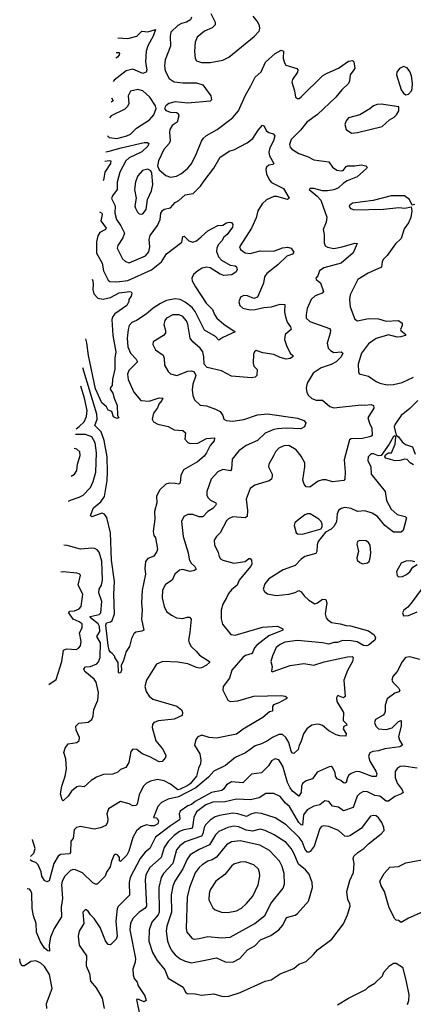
# Model space of a CAD drawing. Extents: x 1603745 to 1745082, y 385868 to 533966.
# Tile 514 of 646: x 1613837 to 1616994, y 485178 to 493066. Entities that reach past the tile are written whole.
import ezdxf

# ---------------------------------------------------------------- set-up
doc = ezdxf.new("R2010")
doc.units = 0

msp = doc.modelspace()

# ---------------------------------------------------------------- linework, layer by layer
at = {"layer": '0CON20XD'}
for points in [[(1615214.5, 493085), (1615205.7, 493065), (1615175, 493046.6), (1615135, 493035.3), (1615105, 493019.3), (1615049.2, 492965), (1615043.8, 492935), (1615047.1, 492852.9), (1615002.7, 492745), (1614998.5, 492695), (1615004.5, 492655), (1615034.4, 492595), (1615075, 492569.1), (1615145, 492558.9), (1615255, 492560.5), (1615306.2, 492545), (1615370.8, 492455), (1615376.2, 492425), (1615363.3, 492413.3), (1615185, 492397.1), (1615085, 492408.1), (1615033.3, 492395), (1615008, 492375), (1614998.8, 492355), (1615007.7, 492337.7), (1615045, 492324.2), (1615095, 492323.3), (1615106.7, 492315), (1615113.8, 492295), (1615098.6, 492245), (1615060.8, 492219.2), (1615041.4, 492185), (1615036.9, 492165), (1615044.6, 492095), (1615035.7, 492074.3), (1614993.8, 492025), (1614950, 491935), (1614941.2, 491895), (1614954.1, 491864.1), (1615008.6, 491818.6), (1615045, 491803.1), (1615095, 491812.2), (1615135, 491834.5), (1615185, 491876.5), (1615211, 491909), (1615250.5, 491979.5), (1615295, 492092), (1615311.9, 492118.1), (1615335, 492137.8), (1615421.4, 492185), (1615518.5, 492261.5), (1615545, 492282), (1615592.5, 492335), (1615648.3, 492461.7), (1615691.9, 492535), (1615725, 492606.7), (1615773, 492647), (1615808, 492725), (1615885, 492793.8), (1615935, 492821.2), (1615953.9, 492813.9), (1615951.2, 492755), (1615960.5, 492720.5), (1615972.3, 492702.3), (1616060, 492675), (1616067.5, 492665), (1616063.8, 492645), (1616025, 492586.7), (1616019.2, 492565), (1616042, 492495), (1616050, 492445), (1616065, 492433.3), (1616077.5, 492435), (1616095, 492448.8), (1616265, 492615.8), (1616301.8, 492638.2), (1616392.8, 492677.2), (1616475, 492734), (1616505, 492740), (1616518, 492728), (1616523.6, 492676.4), (1616516.7, 492665), (1616488, 492625), (1616482.5, 492575), (1616474.4, 492555.6), (1616419.4, 492505), (1616371.4, 492445), (1616224, 492306), (1616140.4, 492245), (1616089.3, 492180.7), (1616014.6, 492105), (1616001.8, 492065), (1616005.6, 492045), (1616019.1, 492029.1), (1616075, 491995.3), (1616145, 491970), (1616195, 491943.9), (1616315, 491927.1), (1616346, 491885), (1616379.6, 491859.6), (1616414.6, 491854.6), (1616431.4, 491858.6), (1616455, 491890.8), (1616465, 491894.4), (1616525, 491895.4), (1616575, 491904.5), (1616613.3, 491895), (1616623.3, 491885), (1616618, 491875), (1616543.5, 491806.5), (1616464.4, 491774.4), (1616432.9, 491757.1), (1616395, 491719.4), (1616355, 491701.6), (1616305, 491693.6), (1616265.5, 491695.5), (1616195, 491714.2), (1616167, 491713), (1616157.5, 491705), (1616222.4, 491652.4), (1616251.1, 491621.1), (1616300, 491485), (1616295.4, 491444.6), (1616271.4, 491385), (1616278.1, 491345), (1616278.6, 491278.6), (1616287.5, 491255), (1616305, 491242.7), (1616355, 491232.7), (1616424.3, 491245.7), (1616525, 491276.5), (1616543.6, 491273.6), (1616511.1, 491198.9), (1616415, 491115.6), (1616275, 491077.5), (1616240.8, 491055), (1616228, 491015), (1616210.8, 490995), (1616214.2, 490985), (1616248.5, 490958.5), (1616272.5, 490887.5)], [(1615369.5, 493115), (1615405.7, 493045), (1615405.8, 493025), (1615379.4, 493000.6), (1615319.2, 492975), (1615261.4, 492925), (1615243.6, 492886.4), (1615238.6, 492815), (1615244, 492755), (1615255.7, 492735.7), (1615295, 492722.5)], [(1615295, 492722.5), (1615365, 492723.9), (1615465, 492741.5), (1615515, 492765.5), (1615718.5, 492931.5), (1615756.4, 492975), (1615763.6, 492995), (1615759.1, 493019.1), (1615740.5, 493055), (1615708.7, 493095)], [(1614624, 492920.7), (1614705, 492914.1), (1614775, 492932.8), (1614815, 492973.6), (1614865, 492969.2), (1614926.8, 492986.8), (1614907.9, 492935), (1614864.8, 492855.2), (1614851.8, 492815), (1614846.8, 492725), (1614856.7, 492665), (1614850.5, 492645), (1614825, 492635.4), (1614745, 492668.8), (1614690, 492655), (1614595, 492582.7), (1614586.9, 492569.9)], [(1614611.6, 492802.9), (1614632.1, 492802.1), (1614638.1, 492795), (1614635.6, 492785.6), (1614620, 492765), (1614606.8, 492758.2)], [(1616935, 492463.3), (1616955, 492470), (1616978, 492495), (1616985.7, 492515), (1616987.8, 492555), (1616978.9, 492615), (1616965, 492652), (1616945, 492680), (1616915, 492690.8), (1616884, 492675), (1616862, 492645), (1616858.8, 492625), (1616896, 492505), (1616916.1, 492476.1), (1616935, 492463.3)], [(1614540.8, 492136.4), (1614555, 492121.5), (1614615, 492114.2), (1614695, 492134.2), (1614725, 492148.7), (1614773.2, 492196.7), (1614877.9, 492265), (1614913.8, 492305), (1614930, 492355), (1614925.8, 492375), (1614879.6, 492445), (1614825, 492497.3), (1614785, 492507.5), (1614725, 492493.1), (1614705.6, 492455), (1614712.7, 492395), (1614700.5, 492369.5), (1614679.7, 492350.3), (1614570.6, 492295), (1614556.1, 492279.7)], [(1614573.1, 492439.9), (1614586.2, 492415), (1614569.5, 492405.7)], [(1616497.7, 492157.7), (1616545, 492163.1), (1616745, 492211.2), (1616804, 492265), (1616840, 492285), (1616860, 492305), (1616877.5, 492335), (1616876.7, 492366.7), (1616735, 492388.6), (1616705, 492387.5), (1616675, 492376), (1616645, 492351.2), (1616565.6, 492304.4), (1616475, 492280), (1616454.3, 492255), (1616443.8, 492225), (1616456.4, 492186.4), (1616497.7, 492157.7)], [(1614527.1, 492007.4), (1614555, 492011.5), (1614649.3, 492040.7), (1614835, 492082.5), (1614862.5, 492082.5), (1614871.9, 492075), (1614865, 492052.9), (1614815, 492007.9), (1614715, 491959.7), (1614686.9, 491935), (1614640.3, 491845), (1614619.7, 491765), (1614618, 491705), (1614580, 491655), (1614572.7, 491632.7), (1614602.7, 491575), (1614600, 491515), (1614612.5, 491465), (1614648.8, 491415), (1614676.8, 491355), (1614665, 491318.1), (1614622.6, 491257.4), (1614619.6, 491235), (1614660.8, 491150.8), (1614685, 491128.9), (1614715, 491118.9), (1614845, 491174.5), (1614871.5, 491205), (1614880.4, 491245), (1614876.4, 491305), (1614881.9, 491338.1), (1614943.3, 491416.7), (1614962.5, 491465), (1614969.5, 491515), (1614981.9, 491538.1), (1614995, 491547.8), (1615045, 491557.5), (1615085, 491602.5), (1615113.1, 491616.9), (1615165, 491662.2), (1615227.8, 491672.2), (1615287.3, 491732.7), (1615315.7, 491775), (1615393.8, 491876.2), (1615445, 491965.8), (1615523.3, 492015), (1615555, 492024.3), (1615661.4, 492078.6), (1615705.7, 492115), (1615749.4, 492180.6), (1615785, 492221.2), (1615795, 492216.2), (1615815, 492176.2), (1615835, 492161.2), (1615870.7, 492150.7), (1615883.3, 492135), (1615871.9, 492095), (1615841.7, 492038.3), (1615835.5, 492005), (1615841.1, 491975), (1615874, 491915), (1615867.5, 491905), (1615835, 491901.5), (1615815, 491885.6), (1615809.6, 491865), (1615815, 491830), (1615839.5, 491779.5), (1615855, 491762.2), (1615952.5, 491712.5), (1615996.9, 491635), (1615984.2, 491625.8), (1615899.6, 491649.6), (1615875, 491649.3), (1615815, 491623.1), (1615780.2, 491589.8), (1615747.2, 491535), (1615732.4, 491477.6), (1615695.5, 491395), (1615604.4, 491255), (1615600.6, 491245), (1615606.9, 491225), (1615645, 491198.9), (1615685, 491192.1), (1615765, 491215.4), (1615875, 491211.3), (1615945, 491239.2), (1615985, 491244.7), (1616013.1, 491235), (1616035.9, 491204.1), (1616025, 491187.5), (1615979.1, 491170.9), (1615907.1, 491102.9), (1615818.2, 491031.8), (1615801.5, 491005), (1615790.9, 490955), (1615745, 490842), (1615715, 490831.4), (1615665, 490852.9), (1615635, 490857.5), (1615607, 490843), (1615593.3, 490805), (1615601.4, 490775), (1615626.7, 490755), (1615685, 490741.9), (1615725, 490743.1), (1615795, 490759.4), (1615855, 490764.5), (1615926.7, 490786.7), (1615964.2, 490784.2), (1615961.8, 490725), (1615968.2, 490685), (1615982.6, 490642.6), (1616007.8, 490605), (1616014.2, 490585), (1615966.2, 490543.8), (1615959.5, 490505), (1615975.6, 490455), (1616006.5, 490395), (1616026.2, 490375), (1616026.7, 490365), (1616005, 490351.1), (1615975, 490346.9), (1615925, 490360.4), (1615875, 490384.6), (1615787.8, 490397.8), (1615734.4, 490415.6), (1615721.2, 490405), (1615713, 490387), (1615708.8, 490315), (1615715, 490290), (1615742.3, 490262.3), (1615738.6, 490215), (1615725, 490203.3), (1615695, 490197.5), (1615535, 490210), (1615455, 490253.6), (1615340.2, 490280.2), (1615316.7, 490306.7), (1615312.7, 490365), (1615304.5, 490405), (1615285.5, 490435), (1615225, 490486.5), (1615203.8, 490515), (1615185, 490626.7), (1615173.5, 490653.5), (1615145, 490688.8), (1615115, 490702.5), (1615065, 490702.1), (1615013.1, 490675), (1614999.5, 490655), (1614993.5, 490625), (1615007.1, 490575), (1615005, 490553.3), (1614988.8, 490535), (1614907.5, 490485), (1614903.8, 490465), (1614925, 490422), (1614987.9, 490377.9), (1614995.5, 490355), (1614997.9, 490297.9), (1615027, 490247), (1615045, 490228.8), (1615095.8, 490215.8), (1615185, 490248.9), (1615215, 490251.9), (1615235.5, 490245.5), (1615248.5, 490215), (1615225.6, 490145.6), (1615220.5, 490100.5), (1615225.6, 490055), (1615239.8, 490019.8), (1615285, 489978.6), (1615335, 489971.4), (1615406.1, 489946.1), (1615445, 489927.1), (1615465.7, 489895), (1615472.9, 489865), (1615494, 489854), (1615545, 489850.2), (1615635, 489863.3), (1615745, 489899.4), (1615825, 489908.9), (1616065, 489873.1), (1616115, 489856.2), (1616132.5, 489835), (1616120, 489805), (1616091.2, 489788.8), (1615975, 489794.1), (1615905, 489788.9), (1615875, 489783.1), (1615806.2, 489753.8), (1615745, 489694.4), (1615652.5, 489655), (1615595, 489612.2), (1615540, 489545), (1615534.5, 489465.5), (1615528.5, 489451.5), (1615465, 489461.1), (1615426.6, 489443.4), (1615372.2, 489385), (1615336.7, 489285), (1615338.9, 489255), (1615349.4, 489235), (1615367.6, 489217.6), (1615410, 489195), (1615413.8, 489185), (1615408, 489175), (1615385, 489150.6), (1615345, 489126.9), (1615305, 489081.9), (1615275, 489083.6), (1615225, 489101.1), (1615185, 489101.9), (1615152, 489085), (1615134.2, 489045), (1615148.1, 488925), (1615187.8, 488795), (1615196.6, 488745), (1615208.9, 488715), (1615241.9, 488685), (1615252.9, 488665), (1615237.8, 488652.2), (1615205, 488645.6), (1615145, 488661.8), (1615117.1, 488655), (1615082.2, 488625), (1615059.2, 488575), (1615005, 488540), (1614983.1, 488495), (1614979.4, 488435), (1614995.6, 488365.6), (1615015, 488326), (1615053.8, 488295), (1615095, 488274.3), (1615145, 488270), (1615180.3, 488279.7), (1615199.7, 488279.7), (1615212.3, 488262.3), (1615202.4, 488157.6), (1615189.4, 488095), (1615195, 488073.8), (1615211.4, 488045), (1615255.4, 488005.4), (1615278.6, 487975), (1615358.8, 487925), (1615360, 487915), (1615335, 487894.3), (1615295, 487874.2), (1615278.1, 487871.9), (1615255, 487875.6), (1615185.2, 487905.2), (1615105, 487917.9), (1614985, 487924.5), (1614935, 487902.9), (1614853.9, 487775), (1614841.6, 487725), (1614850.3, 487685), (1614875, 487647.5), (1614905, 487622.8), (1615097, 487567), (1615136, 487535), (1615143.3, 487515), (1615139.3, 487490.7), (1615075, 487462.9), (1614949.8, 487450.2), (1614912, 487435), (1614901.7, 487418.3), (1614899.5, 487395), (1614928.5, 487288.5), (1614980.8, 487225), (1615008, 487175), (1615005.8, 487155), (1614978.2, 487121.8), (1614955, 487121.5), (1614881.8, 487161.7), (1614820, 487185), (1614775, 487218.5), (1614745, 487222), (1614727.1, 487202.9), (1614711.4, 487115), (1614688, 487075), (1614645, 487060), (1614625, 487038.6), (1614585, 487022.2), (1614509.7, 487020.3), (1614452.6, 486997.4), (1614408.9, 486971.1), (1614355, 486919.2), (1614315, 486924.2), (1614295, 486920), (1614252, 486885), (1614225.5, 486844.5), (1614185, 486808.8), (1614176.7, 486815), (1614163.8, 486865), (1614173.8, 486925), (1614202.2, 487005), (1614211.9, 487065), (1614205.8, 487145), (1614191.2, 487195), (1614200.5, 487229.5), (1614225.9, 487264.1), (1614295.8, 487274.2), (1614315, 487292.5), (1614316, 487315), (1614289.2, 487375), (1614286.2, 487405), (1614310.3, 487429.7), (1614385, 487438.6), (1614415, 487459.2), (1614427.3, 487485), (1614431.5, 487538.5), (1614463.1, 487615), (1614467.6, 487675), (1614449.9, 487759.9), (1614435, 487781.5), (1614360, 487845), (1614350, 487865), (1614365, 487881.2), (1614405, 487884.7), (1614455.7, 487905), (1614469.5, 487920.5), (1614483.1, 487955), (1614484.2, 488075), (1614454.2, 488125), (1614479.2, 488165), (1614475.8, 488205), (1614465.2, 488225), (1614404.1, 488275), (1614402.9, 488285), (1614475, 488300), (1614486.8, 488313.2), (1614496.2, 488405), (1614471.9, 488475), (1614473.6, 488505), (1614491.6, 488535), (1614501.6, 488575), (1614495, 488727.5), (1614475, 488800), (1614458.6, 488818.6), (1614438.8, 488828.8), (1614415, 488832.2), (1614325, 488824.5), (1614217.6, 488852.4), (1614191.1, 488856.9)], [(1614519.2, 491933.1), (1614555, 491938.4), (1614568.9, 491935), (1614564.2, 491915), (1614520.6, 491845), (1614508.4, 491781.6), (1614502.7, 491779)], [(1614815, 491506.9), (1614825, 491510.6), (1614851.1, 491545), (1614862.9, 491625), (1614894.4, 491695), (1614905.6, 491745), (1614896.4, 491836.4), (1614887.5, 491855), (1614865, 491867.5), (1614822, 491858), (1614784.3, 491815), (1614765, 491767.5), (1614757.1, 491705), (1614772.2, 491635), (1614761.1, 491575), (1614764.4, 491555), (1614780.6, 491525), (1614795, 491511.9), (1614815, 491506.9)], [(1617005, 491586.7), (1616985, 491580), (1616964.2, 491625), (1616922, 491655), (1616815, 491654.3), (1616671.9, 491618.1), (1616505, 491595.4), (1616478.6, 491575), (1616487.1, 491555), (1616517.6, 491542.4), (1616755, 491547.3), (1616877.9, 491562.1), (1616925, 491557.1), (1616977.5, 491567.5), (1616981.2, 491535), (1616975, 491482.5), (1616955, 491438.8), (1616920.2, 491389.8), (1616895, 491313.8), (1616850.1, 491269.9), (1616785, 491175.7), (1616751.8, 491145), (1616743.1, 491125), (1616737.4, 491082.6), (1616632.5, 491035), (1616550, 490985), (1616488.4, 490861.6), (1616483.1, 490823.1), (1616486.9, 490765), (1616525, 490666.7), (1616545, 490652.5), (1616635, 490670.9), (1616715, 490670.6), (1616775, 490650.9), (1616875, 490656.7), (1616905.6, 490635), (1616905.5, 490615), (1616891.4, 490585), (1616894.3, 490575), (1616933.8, 490545), (1616928.8, 490535), (1616892.5, 490525), (1616865, 490522.8), (1616795, 490540), (1616695, 490512.5), (1616635, 490470.4), (1616579.2, 490395), (1616552.2, 490305), (1616553.8, 490245), (1616559.3, 490229.3), (1616635, 490210), (1616695, 490166.9), (1616725.6, 490154.4), (1616785, 490141.1), (1616835, 490142.4), (1616905, 490160.5), (1616995, 490202.8)], [(1614476, 491527.8), (1614495.3, 491515), (1614498.4, 491505), (1614488.2, 491455), (1614530.7, 491395), (1614525.7, 491384.3), (1614479.9, 491360.1), (1614464.7, 491335), (1614452.8, 491285), (1614452.8, 491195), (1614499.5, 491115), (1614507.8, 491055), (1614545, 490980), (1614559.4, 490969.4), (1614616, 490966), (1614705, 490975.7), (1614895, 491063.1), (1614974.1, 491125.9), (1615015, 491189.1), (1615136.8, 491283.3), (1615145, 491330), (1615155, 491330.8), (1615194.1, 491294.1), (1615225, 491283.2), (1615255, 491294.7), (1615292.9, 491327.1), (1615345, 491375.6), (1615425, 491418.1), (1615465, 491419.2), (1615495, 491437.5), (1615517, 491443), (1615535, 491440), (1615547.1, 491425), (1615543.1, 491405), (1615500, 491345), (1615472.9, 491325), (1615457.5, 491295), (1615427.8, 491262.2), (1615416.8, 491235), (1615415, 491210), (1615430.8, 491165), (1615455, 491140.4), (1615525, 491100.3), (1615563.8, 491095), (1615574.3, 491085), (1615580, 491065), (1615574, 491045), (1615538, 491022), (1615475, 491015.4), (1615445, 491026.8), (1615365, 491078.4), (1615335, 491083.5), (1615300.8, 491075), (1615266.7, 491055), (1615230.6, 491025), (1615217.5, 490995), (1615220.4, 490975), (1615245.9, 490925), (1615332.7, 490795), (1615384.3, 490745), (1615398.8, 490705), (1615419.1, 490675), (1615475, 490626.2), (1615566.2, 490565), (1615465, 490519.4), (1615435, 490497.5), (1615406.7, 490526.7), (1615318.4, 490578.4), (1615245, 490727.3), (1615219, 490759), (1615165, 490803.3), (1615125, 490824), (1615085, 490830.7), (1615015, 490816.3), (1614965, 490792.8), (1614906.5, 490755), (1614852.2, 490707.8), (1614772.8, 490657.2), (1614735, 490640.5), (1614714.6, 490615), (1614705.5, 490585), (1614699.6, 490515), (1614705.3, 490445), (1614724.6, 490395), (1614771.1, 490345), (1614780.6, 490325), (1614710.9, 490255), (1614701.2, 490225), (1614705.5, 490184.5), (1614752.2, 490082.2), (1614808.8, 490015), (1614875, 490008.8), (1614955, 490035.3), (1614986, 490035), (1614977.5, 490015), (1614953.5, 489986.5), (1614942.6, 489957.4), (1614910, 489915), (1614898, 489865), (1614910, 489845), (1614945.6, 489825.6), (1615027.3, 489807.3), (1615075, 489779.2), (1615145, 489775.8), (1615165.7, 489755), (1615161.4, 489705), (1615185, 489680), (1615205, 489669.6), (1615265, 489674.1), (1615335, 489710.9), (1615400, 489715), (1615397, 489693), (1615364.3, 489655.7), (1615334.2, 489595), (1615315, 489570), (1615262, 489525), (1615149.3, 489460.7), (1615128.6, 489415), (1615124.4, 489355.6), (1615114.2, 489345.8), (1615085, 489349.2), (1615035, 489352), (1615010, 489345), (1614959.7, 489300.3), (1614935, 489247.5), (1614936.5, 489195), (1614916.7, 489125), (1614920, 489065), (1614906.8, 488965), (1614911.4, 488935), (1614925.7, 488915), (1614940.8, 488825), (1614935.6, 488804.4), (1614913.2, 488766.8), (1614865, 488750), (1614845.5, 488724.5), (1614839.5, 488670.5), (1614845.9, 488625), (1614819.7, 488495), (1614814.5, 488395), (1614818.5, 488335), (1614814.2, 488264.2), (1614833.3, 488175), (1614815, 488166.2), (1614769.5, 488160.5), (1614751.2, 488145), (1614732.7, 488107.3), (1614717.5, 488045), (1614691.2, 488005), (1614667.5, 487925), (1614650, 487895), (1614652.5, 487855), (1614645, 487832.5), (1614635, 487830), (1614630, 487835), (1614627.5, 487915), (1614600, 487955), (1614600, 487965), (1614579.3, 487989.3), (1614565, 487998.8), (1614555, 488016.2), (1614545, 488052), (1614527.1, 488215), (1614533.5, 488235), (1614565, 488242.1), (1614578.2, 488251.7), (1614597.8, 488305), (1614592.9, 488465), (1614597.4, 488565), (1614572, 488735), (1614563.9, 488955), (1614536.7, 489076.7), (1614518.1, 489105), (1614495, 489111.5), (1614415, 489082), (1614404, 489094), (1614428.2, 489155), (1614487.8, 489202.2), (1614517.1, 489245), (1614537.7, 489375), (1614541.9, 489441.9), (1614538, 489565), (1614513.5, 489695), (1614489.8, 489765), (1614440.3, 489815), (1614457.3, 489865), (1614454.8, 489905), (1614342.6, 490277)], [(1614418.2, 490986), (1614423.4, 490973.4), (1614427, 490945), (1614422, 490905), (1614430.2, 490870.2), (1614463.3, 490835), (1614505, 490826.7), (1614565, 490841.1), (1614635, 490878.2), (1614719.1, 490889.1), (1614731.2, 490885), (1614736.7, 490875), (1614730, 490850), (1614712.5, 490825), (1614711.7, 490808.3), (1614696.2, 490775), (1614600.8, 490709.2), (1614582.5, 490687.5), (1614576.2, 490665), (1614584.6, 490535), (1614608.5, 490405), (1614600, 490355), (1614600.4, 490265), (1614580, 490185), (1614577.5, 490135), (1614565, 490120), (1614561.9, 490105), (1614584.3, 490075), (1614593.3, 490035), (1614617.5, 489975), (1614620, 489895), (1614632.5, 489875), (1614615, 489871.2), (1614588, 489885), (1614575, 489927.5), (1614545, 489937.5), (1614532.5, 489965), (1614495, 489997.5), (1614445, 490109.4), (1614387.5, 490375), (1614375, 490476.2), (1614367.3, 490508.4)], [(1616272.5, 490887.5), (1616264, 490875), (1616206.6, 490853.4), (1616175, 490824.3), (1616143.4, 490753.4), (1616133.1, 490705), (1616135.4, 490675), (1616165, 490647.1), (1616321.1, 490591.1), (1616328.3, 490578.3), (1616328.2, 490555), (1616302.2, 490475), (1616311.5, 490435), (1616328.9, 490415), (1616355, 490399.7), (1616415, 490404.5), (1616428.9, 490395), (1616415, 490364.5), (1616375, 490326.2), (1616335, 490304.6), (1616255, 490276.2), (1616191.4, 490235), (1616142.2, 490155), (1616133.6, 490115), (1616139.4, 490079.4), (1616153.1, 490055), (1616180.2, 490030.2), (1616215, 490018.9), (1616265, 490017.1), (1616325, 489966), (1616355, 489955.6), (1616575, 489980.5), (1616605, 489978.6), (1616655, 489984.2), (1616675.7, 489975), (1616676.2, 489953.8), (1616630, 489875), (1616644.6, 489825), (1616661.6, 489795), (1616664.6, 489735.4), (1616654, 489726), (1616585, 489711.1), (1616495, 489707.5), (1616481.2, 489698.8), (1616439.8, 489540.2), (1616447.8, 489445), (1616444.4, 489385.6), (1616436.7, 489375), (1616345, 489364.6), (1616295, 489378.5), (1616265, 489379.4), (1616231.7, 489368.3), (1616165, 489321.2), (1616135, 489323.3), (1616118, 489345), (1616108.1, 489378.1), (1616124.6, 489485), (1616123.4, 489515), (1616095, 489570), (1616055, 489619.5), (1615995, 489654.5), (1615955, 489652.7), (1615915, 489632.5), (1615887.3, 489602.7), (1615871.3, 489571.3), (1615834.7, 489505.3), (1615831.1, 489485), (1615861.1, 489425), (1615862.9, 489405), (1615855.8, 489385), (1615837.4, 489372.6), (1615722.4, 489337.6), (1615685, 489310), (1615654.2, 489225.8), (1615664.5, 489135), (1615660.6, 489085), (1615644.5, 489075.5), (1615545, 489082.2), (1615511.7, 489068.3), (1615495, 489050), (1615445.5, 488955), (1615414.5, 488925), (1615395.6, 488895), (1615398.7, 488858.7), (1615428.7, 488798.7), (1615437.5, 488765), (1615447.9, 488747.9), (1615465, 488735.8), (1615555, 488712.2), (1615645.5, 488724.5), (1615675, 488750), (1615685, 488750), (1615695.8, 488735.8), (1615697.5, 488705), (1615688.6, 488685), (1615597.1, 488575), (1615582, 488535), (1615535, 488499.2), (1615510.3, 488469.7), (1615496.7, 488435), (1615465, 488383.8), (1615452.9, 488335), (1615451.5, 488265), (1615463.3, 488223.3), (1615530.9, 488140.9), (1615565, 488136.5), (1615785, 488200), (1615905, 488208), (1615946.7, 488185), (1615946.2, 488175), (1615935, 488169.2), (1615835, 488129.1), (1615737.7, 488055), (1615718.8, 488035), (1615700.9, 487989.1), (1615648.3, 487971.7), (1615625.6, 487955), (1615538.8, 487855), (1615518.3, 487791.7), (1615470, 487725), (1615466.7, 487695), (1615505, 487613.3), (1615525, 487604), (1615585, 487609.5), (1615715, 487645.3), (1615932.7, 487652.7), (1615965.7, 487645.7), (1615981.2, 487635), (1615973.8, 487625), (1615915, 487592.5), (1615873, 487577), (1615865.4, 487564.6), (1615863.9, 487526.1), (1615840.3, 487519.7), (1615786.2, 487475), (1615628.5, 487381.5), (1615575, 487342.7), (1615415, 487310.9), (1615355.4, 487315.4), (1615297, 487333), (1615265, 487322), (1615250.3, 487299.7), (1615238.1, 487255), (1615280.6, 487185), (1615290.8, 487135), (1615287.8, 487105), (1615270.7, 487069.3), (1615253.8, 487005), (1615204.7, 486945), (1615181.2, 486928.8), (1615125, 486900.2), (1615105, 486896.8), (1615045, 486941.2), (1614995, 486968.8), (1614941.5, 486978.5), (1614885.4, 486964.6), (1614855, 486949.4), (1614827.5, 486922.5), (1614794.5, 486855), (1614777.8, 486782.2), (1614769.4, 486770.6), (1614745, 486767.5), (1614715, 486782.9), (1614645, 486801.4), (1614548, 486745), (1614534.3, 486705), (1614542.9, 486665), (1614541.9, 486635), (1614528.7, 486611.3), (1614485, 486592.5), (1614435, 486580.8), (1614325, 486602.9), (1614291.2, 486595), (1614274.4, 486575), (1614265.8, 486505), (1614246, 486485), (1614244.2, 486395), (1614235, 486383.1), (1614165, 486377.9), (1614146.4, 486363.6), (1614110.9, 486305), (1614073.3, 486166.7), (1614055, 486158.6), (1614035, 486169.2), (1614015.6, 486205), (1614008.3, 486238.3), (1613984.4, 486295), (1613965, 486313.1), (1613933.9, 486323.9), (1613921.3, 486334.1)], [(1614290.6, 489789), (1614315, 489806.3), (1614354.7, 489845), (1614373.3, 489886.7), (1614377.6, 489935), (1614357.7, 490035), (1614327.1, 490130.8)], [(1617028.8, 490015), (1616965, 489950.6), (1616897.1, 489895), (1616847.8, 489825), (1616841.1, 489805), (1616857, 489737), (1616875, 489723.8), (1616903.6, 489683.6), (1616932, 489662), (1616987.5, 489645), (1617009.2, 489585)], [(1616995, 489500), (1616968.8, 489515), (1616945, 489542.5), (1616926.4, 489546.4), (1616885, 489534.2), (1616847, 489533), (1616772.5, 489552.5), (1616765.8, 489565), (1616771.1, 489578.9), (1616795, 489596), (1616820, 489595), (1616848.8, 489665), (1616853.8, 489723.8), (1616845, 489733.3), (1616835, 489726.2), (1616798.8, 489665), (1616735.8, 489574.2), (1616715, 489571.2), (1616675, 489588), (1616655, 489587.5), (1616632.9, 489565), (1616628, 489535), (1616654, 489485), (1616656.2, 489425), (1616768.9, 489285), (1616778.5, 489215), (1616815, 489144.3), (1616865, 489101.1), (1616927.5, 489085), (1616938.8, 489075), (1616913.6, 488975), (1616895, 488960), (1616835, 488960.8), (1616765, 489012.5), (1616705.2, 489085.2), (1616665, 489113.9), (1616605, 489131.9), (1616545, 489125.7), (1616495, 489150), (1616445, 489157.5), (1616415, 489151.2), (1616393.8, 489135), (1616382.9, 489107.1), (1616377.2, 489042.8), (1616357.5, 489005), (1616335, 488984), (1616290, 488960), (1616231.4, 488885), (1616222, 488858), (1616218.9, 488805), (1616210.6, 488789.4), (1616125, 488764.5), (1616095, 488744.4), (1616045, 488693.3), (1615951.1, 488658.9), (1615834.7, 488585.3), (1615803.1, 488546.9), (1615790, 488505), (1615800, 488485), (1615825, 488465.6), (1615895, 488452.2), (1615995, 488464.3), (1616045, 488476), (1616075, 488494.2), (1616095, 488482.5), (1616119.2, 488449.2), (1616155, 488415.7), (1616205, 488386.7), (1616225, 488394), (1616265, 488423.8), (1616291.2, 488421.2), (1616300, 488395), (1616287.5, 488305), (1616293.5, 488275), (1616305, 488259.4), (1616337.4, 488237.4), (1616406.8, 488226.8), (1616455, 488211.7), (1616490.6, 488209.4), (1616635, 488170.5), (1616678.9, 488138.9), (1616689.6, 488115), (1616684.1, 488095.9), (1616635, 488056.2), (1616619.7, 488050.3), (1616595, 488052.5), (1616542.3, 488082.3), (1616495, 488090.4), (1616425, 488091.3), (1616385, 488075.5), (1616355, 488076.7), (1616315, 488061.8), (1616265, 488074.1), (1616065, 488092.9), (1615962.1, 488077.9), (1615925, 488061.5), (1615894.7, 488035.3), (1615865, 487970), (1615852.1, 487925), (1615861.4, 487885), (1615857.5, 487847.5), (1615862.5, 487842.5), (1616005, 487892.9), (1616115, 487907.8), (1616195.9, 487895.9), (1616279.4, 487920.6), (1616465, 487960.8), (1616503, 487963), (1616512.5, 487955), (1616506.7, 487925), (1616466.6, 487853.4), (1616436.2, 487775), (1616445.9, 487644.1), (1616435, 487634.2), (1616395, 487650), (1616385, 487648.8), (1616376.4, 487633.6), (1616380, 487605), (1616434.2, 487515), (1616430.6, 487450.6), (1616458, 487425), (1616460, 487415), (1616437.5, 487402.5), (1616431.8, 487385), (1616454.2, 487345), (1616453.3, 487326.7), (1616405, 487327.5), (1616375, 487337.5), (1616315, 487368.4), (1616265, 487411.1), (1616245, 487419.4), (1616225, 487423.5), (1616180, 487415), (1616140, 487385), (1616112.5, 487345), (1616095.6, 487285), (1616077.6, 487252.4), (1616071.1, 487218.9), (1616035, 487186), (1616025, 487188.8), (1616015, 487205.8), (1615995.2, 487275.2), (1615972, 487315), (1615945, 487338.7), (1615915, 487338.4), (1615863.5, 487316.5), (1615825, 487288.2), (1615775, 487264.4), (1615725, 487248.6), (1615647.8, 487192.3), (1615563.8, 487156.2), (1615487.6, 487092.4), (1615394.4, 487045), (1615351.9, 486998.1), (1615248.8, 486911.2), (1615110.3, 486839.7), (1615027.8, 486822.2), (1614974.1, 486795.9), (1614945, 486762), (1614910, 486675), (1614935, 486671.9), (1614942.5, 486662.5), (1614949.5, 486645), (1614945, 486623.1), (1614915, 486608), (1614886.8, 486606.8), (1614855, 486614.5), (1614810, 486600), (1614772.5, 486567.5), (1614744, 486514), (1614712.8, 486405), (1614695, 486373.1), (1614645, 486322.5), (1614638.3, 486328.3), (1614636.7, 486355), (1614625, 486373.3), (1614605, 486382), (1614595, 486376.7), (1614572, 486325), (1614561.7, 486278.3), (1614533.2, 486236.8), (1614522, 486205), (1614458.3, 486141.7), (1614445, 486140), (1614422, 486152), (1614340.2, 486230.2), (1614285, 486255.3), (1614265, 486256.8), (1614245, 486248.8), (1614200, 486205), (1614177.6, 486165), (1614171.9, 486135), (1614180.3, 486025), (1614170, 485955), (1614170.7, 485879.3), (1614112.9, 485785), (1614084.5, 485715), (1614073.5, 485655), (1614076.8, 485603.2), (1614061.2, 485605), (1614035, 485628), (1614001.8, 485685), (1613972.5, 485755), (1613969.1, 485825), (1613948, 485888), (1613937.1, 485945), (1613933.9, 486065), (1613927.3, 486087.3), (1613915, 486100.6), (1613896.5, 486102.1)], [(1614228.7, 489208.3), (1614245, 489216.2), (1614315, 489240.5), (1614345, 489257.8), (1614405, 489319.2), (1614427.3, 489365), (1614448, 489442), (1614451.4, 489595), (1614441, 489675), (1614414, 489724), (1614365, 489743.2), (1614285.6, 489741.9)], [(1614250.2, 489409.6), (1614276, 489424), (1614295.6, 489455), (1614300, 489505), (1614322.1, 489575), (1614319.4, 489605), (1614295.3, 489625.3), (1614273.8, 489630.8)], [(1616105, 488944.5), (1616253.8, 488986.2), (1616263.9, 489006.1), (1616264, 489025), (1616255.4, 489045.4), (1616236, 489065), (1616166.6, 489106.6), (1616145, 489107.8), (1616125, 489100), (1616064.4, 489055), (1616044.2, 489035), (1616037.5, 489015), (1616054.4, 488954.4), (1616065.7, 488945.7), (1616105, 488944.5)], [(1616585, 488708), (1616625, 488713.8), (1616638.8, 488725), (1616648.6, 488755), (1616652.9, 488795), (1616648.8, 488855), (1616635, 488877.5), (1616615, 488890), (1616565, 488893.3), (1616545, 488886.7), (1616540, 488865), (1616554.2, 488805), (1616540.8, 488755), (1616543.8, 488735), (1616565, 488716.2), (1616585, 488708)], [(1617005, 488722.5), (1616975, 488730), (1616935, 488728.1), (1616895, 488710.8), (1616859.5, 488645), (1616863.4, 488613.4), (1616875, 488602), (1616906.4, 488606.4), (1616938.7, 488621.3), (1616965, 488643.8), (1616991.2, 488678.8), (1617025, 488702.5)], [(1614071.6, 487739.2), (1614130, 487780), (1614174.7, 487925.3), (1614187.1, 488015), (1614215, 488024.6), (1614288.8, 488021.2), (1614309.3, 488030.7), (1614325, 488048.8), (1614329.5, 488085), (1614316.4, 488155), (1614337.5, 488195), (1614338.9, 488225), (1614315, 488243.1), (1614265, 488262.9), (1614231.1, 488315), (1614235, 488327.1), (1614275, 488331.1), (1614314.3, 488345), (1614330.9, 488365), (1614341.8, 488465), (1614304.5, 488535.5), (1614323.8, 488615), (1614315, 488626.2), (1614295, 488632.5), (1614185, 488642.7), (1614167.8, 488639.1)], [(1617104, 488565), (1616985, 488402), (1616949.2, 488360.8), (1616917.5, 488335), (1616905.8, 488315), (1616915, 488290.8), (1616955, 488292.1), (1617025, 488321.1)], [(1617045, 487940), (1616965, 487961.5), (1616930.8, 487955), (1616905, 487922.5), (1616865.5, 487844.5), (1616830.8, 487805), (1616821.2, 487775), (1616831.2, 487755), (1616875, 487713.8), (1616885, 487692.5), (1616877.6, 487682.4), (1616845, 487669.4), (1616782.9, 487625), (1616767.1, 487575), (1616767.5, 487525), (1616762.2, 487507.8), (1616750.8, 487495), (1616691.4, 487458.6), (1616681.5, 487435), (1616692.5, 487405), (1616714.4, 487385), (1616775, 487379.2), (1616825, 487393.4), (1616875, 487444.3), (1616895, 487452.5), (1616896.4, 487405), (1616874, 487324), (1616881.8, 487295), (1616905.7, 487255), (1616885, 487241.5), (1616765, 487225.5), (1616715, 487207.3), (1616668.1, 487201.9), (1616645, 487192.9), (1616635.5, 487165), (1616644.6, 487125.4), (1616693.6, 487045), (1616700, 487025), (1616695, 487002.9), (1616665, 487002), (1616565, 487041.2), (1616535, 487043.3), (1616495, 487028.2), (1616477.6, 487012.4), (1616466.2, 486995), (1616455.8, 486955.8), (1616445, 486948.9), (1616435, 486952.2), (1616411.7, 486971.7), (1616382.2, 486985), (1616368.8, 487005), (1616366.1, 487036.1), (1616345.5, 487075.5), (1616335, 487084), (1616318.8, 487081.2), (1616222.2, 487037.8), (1616184.2, 486985), (1616135, 486968.5), (1616104, 486946), (1616096.2, 486925), (1616093.8, 486875), (1616075, 486844.2), (1616025, 486885.3), (1616005, 486912.3), (1615984.3, 486955), (1615946.9, 487085), (1615915, 487136), (1615885, 487145.8), (1615855, 487128), (1615832.5, 487087.5), (1615775, 487031.2), (1615695, 487020.9), (1615627.1, 486952.9), (1615535, 486960.3), (1615494.6, 486935), (1615475.2, 486904.8), (1615458.8, 486891.2), (1615375, 486873.9), (1615298.7, 486831.3), (1615245, 486803.7), (1615215, 486779.4), (1615185, 486766.9), (1615124.7, 486725.3), (1615117, 486705), (1615122.2, 486667.8), (1615117.3, 486655), (1615045, 486607.8), (1614925, 486516), (1614880.4, 486425), (1614844.3, 486395.7), (1614803.2, 486345), (1614722.1, 486195), (1614714.7, 486154.7), (1614718.2, 486051.8), (1614628.1, 485965), (1614618.5, 485945), (1614607, 485845), (1614619.1, 485725), (1614611.4, 485698.6), (1614565, 485653.3), (1614545, 485656.2), (1614525.5, 485685.5), (1614483.3, 485793.3), (1614435, 485865.6), (1614404.4, 485894.4), (1614385, 485923.3), (1614363.6, 485936.4), (1614343.3, 485915), (1614350.6, 485825), (1614313.1, 485765), (1614306.7, 485725), (1614312.7, 485652.7), (1614371.4, 485565), (1614370, 485485), (1614397.5, 485425), (1614404.2, 485364.2), (1614450.3, 485310.3), (1614498.1, 485228.1), (1614513.8, 485145)], [(1617025, 487068.5), (1616915, 487086.6), (1616887.3, 487082.7), (1616863.1, 487066.9), (1616847, 487043), (1616846.9, 486995), (1616865, 486949.4), (1616904.5, 486895), (1616911.1, 486875), (1616900, 486865), (1616846.3, 486843.7), (1616795, 486805.4), (1616775, 486806.2), (1616725, 486846.2), (1616685, 486850.4), (1616625, 486879.6), (1616595, 486882.1), (1616565, 486866.5), (1616542.9, 486845), (1616510.6, 486755), (1616435, 486727.1), (1616395, 486756.9), (1616346.4, 486766.4), (1616315, 486801.4), (1616285, 486807.1), (1616243.6, 486776.4), (1616195, 486766.2), (1616143, 486737), (1616114.2, 486695), (1616106.1, 486613.9), (1616095, 486614.5), (1616075, 486633.9), (1616001.9, 486761.9), (1615968.9, 486788.9), (1615925, 486842.2), (1615876.2, 486866.2), (1615812.2, 486867.8), (1615758.3, 486831.7), (1615686.7, 486815), (1615575, 486822.2), (1615485, 486801.1), (1615385, 486798), (1615330.4, 486775), (1615255, 486719.6), (1615234.7, 486675), (1615222.8, 486597.3), (1615215, 486587.3), (1615154.5, 486575.5), (1615118.9, 486561.1), (1615075, 486530), (1615026.7, 486483.3), (1614995.2, 486435), (1614972.7, 486355), (1614881.5, 486275), (1614847.2, 486215), (1614841.8, 486175), (1614852.5, 485965), (1614839.5, 485945), (1614793.7, 485916.3), (1614745.2, 485864.8), (1614724.8, 485825.2), (1614719.4, 485775), (1614764.3, 485545.7), (1614762.9, 485515), (1614745, 485460), (1614746.9, 485415), (1614755.5, 485385), (1614778.1, 485355), (1614786, 485325), (1614841.2, 485245), (1614851.7, 485208.3), (1614835, 485196.7), (1614785, 485220), (1614774.5, 485215.5), (1614801.1, 485085)], [(1615465, 485239.2), (1615515, 485242.5), (1615605, 485271.4), (1615805, 485363.8), (1615852.5, 485375), (1615925, 485422), (1616035, 485463.8), (1616075, 485500), (1616135, 485521.2), (1616194.2, 485575.8), (1616225.8, 485614.2), (1616341.2, 485698.8), (1616435, 485822.5), (1616466.2, 485895), (1616487.5, 485965), (1616485.7, 485985), (1616469.4, 486015), (1616461.2, 486081.2), (1616485, 486168.8), (1616513.6, 486235), (1616519.5, 486305), (1616511.9, 486345), (1616515.6, 486364.4), (1616548, 486395), (1616597.5, 486425), (1616635.4, 486464.6), (1616736.4, 486543.6), (1616758.7, 486571.3), (1616757.8, 486595), (1616740.6, 486635), (1616715, 486672.5), (1616695, 486687.1), (1616675, 486691.4), (1616650, 486685), (1616575, 486587.5), (1616485, 486528), (1616465, 486522), (1616445, 486526.2), (1616395, 486569.4), (1616315, 486603.5), (1616275, 486608.9), (1616256.6, 486603.4), (1616243.8, 486586.2), (1616198.5, 486445), (1616167, 486403), (1616155, 486395.5), (1616145, 486396.4), (1616127.3, 486417.3), (1616101, 486481), (1616078.9, 486515), (1615975, 486616.2), (1615885, 486671.5), (1615775, 486706.7), (1615725, 486712.2), (1615689.4, 486700.6), (1615655, 486682.7), (1615585, 486704.7), (1615545, 486709.5), (1615438.3, 486691.7), (1615405, 486679.3), (1615365, 486652.1), (1615326.1, 486615), (1615315.6, 486594.4), (1615305.8, 486544.2), (1615294.2, 486525.8), (1615165, 486480), (1615121.8, 486448.2), (1615093.9, 486415), (1615064.2, 486305), (1614990, 486225), (1614971.4, 486195), (1614951.9, 486115), (1614956.3, 485915), (1614946.6, 485893.4), (1614897.1, 485835), (1614874.6, 485775), (1614872.8, 485682.7), (1614901.7, 485591.7), (1614939.7, 485529.7), (1615001.8, 485455), (1615026.3, 485386.3), (1615148.8, 485315), (1615167.5, 485275), (1615180, 485265), (1615245, 485261.9), (1615295, 485250.8), (1615395, 485262), (1615465, 485239.2)], [(1615215, 485510), (1615325, 485531.8), (1615415, 485549.1), (1615485, 485519.5), (1615545, 485514.5), (1615602.9, 485545), (1615664.4, 485615), (1615723, 485647), (1615767.5, 485695), (1615852.1, 485727.9), (1615914.4, 485775), (1615947.6, 485812.4), (1615977.5, 485872.5), (1616045, 485891.5), (1616065, 485905.6), (1616154.4, 486005), (1616185.7, 486115), (1616182.7, 486152.7), (1616159.7, 486219.7), (1616130, 486255), (1616071.7, 486301.7), (1616035, 486389.4), (1616014.6, 486425), (1615975, 486473.6), (1615878.1, 486535), (1615805, 486571.6), (1615765, 486580.4), (1615704.7, 486565.3), (1615653.7, 486573.7), (1615595, 486598.4), (1615555, 486605.8), (1615505, 486594.7), (1615435, 486562.7), (1615408.2, 486535), (1615358.8, 486455), (1615275, 486418.8), (1615205, 486376.4), (1615180.2, 486339.8), (1615145.5, 486264.5), (1615080.3, 486165), (1615064.3, 486125.7), (1615051.2, 486055), (1615053.6, 485915), (1615018, 485805), (1615012.7, 485765), (1615022.5, 485685), (1615040.6, 485635), (1615056.9, 485605), (1615085, 485574.4), (1615125, 485542.5), (1615165, 485522.2), (1615215, 485510)], [(1613924.3, 486362), (1613950.5, 486389.5), (1613960.3, 486425), (1613940.6, 486495), (1613938.7, 486497)], [(1615235, 485699.4), (1615275, 485704.4), (1615345, 485722.1), (1615455, 485709.2), (1615525, 485715.5), (1615721.4, 485825), (1615805, 485892.9), (1615850, 485985), (1615950.4, 486109.6), (1615959.3, 486140.7), (1615959.2, 486225), (1615942.6, 486282.6), (1615920, 486325), (1615839.9, 486409.9), (1615762.8, 486452.7), (1615605, 486487.2), (1615535, 486479.6), (1615495, 486455.4), (1615415, 486357.5), (1615381.2, 486335), (1615345, 486324.6), (1615298.9, 486295), (1615275, 486273.3), (1615245, 486231.1), (1615198.7, 486115), (1615180.4, 486035), (1615172.2, 485785), (1615178.1, 485755), (1615218.8, 485705), (1615235, 485699.4)], [(1615505, 485913.3), (1615575, 485926.9), (1615615, 485949.4), (1615655, 485984.3), (1615706.5, 486045), (1615748.1, 486135), (1615763.1, 486205), (1615761.4, 486235), (1615751.1, 486261.1), (1615714.6, 486294.6), (1615645, 486320), (1615605, 486315.6), (1615555, 486299.5), (1615535, 486284.4), (1615483.2, 486216.8), (1615410, 486165), (1615365, 486096.2), (1615355.5, 486064.5), (1615354.5, 486015), (1615385, 485951.2), (1615405, 485934.3), (1615455, 485915.8), (1615505, 485913.3)], [(1617070.3, 485919.7), (1616955, 485868.8), (1616895, 485832.5), (1616875, 485850), (1616855, 485852.5), (1616845, 485862.5), (1616800.5, 485950.5), (1616761.7, 486081.7), (1616735, 486127.5), (1616726.2, 486165), (1616758.8, 486225), (1616805, 486276.2), (1616875, 486281.2), (1616932.5, 486312.5), (1617135, 486350)], [(1614053.5, 485145), (1614052.5, 485185), (1614096.6, 485305), (1614075, 485418), (1614035, 485481.8), (1614005, 485508.5), (1613965, 485525.5), (1613925, 485519.6), (1613875, 485487.1), (1613855, 485486), (1613839.6, 485515), (1613836.5, 485541.4)], [(1616386.1, 485173.9), (1616475, 485226.7), (1616613.6, 485296.4), (1616635, 485316.7), (1616685, 485346.7), (1616747.5, 485405), (1616757.5, 485435), (1616802.5, 485485), (1616835, 485507.5), (1616855, 485507.5), (1616905.8, 485475), (1616935, 485372.5), (1616957.3, 485255), (1616954.5, 485205.5), (1616945.6, 485174.4)]]:
    msp.add_lwpolyline(points, dxfattribs=at)

doc.saveas('drawing.dxf')
